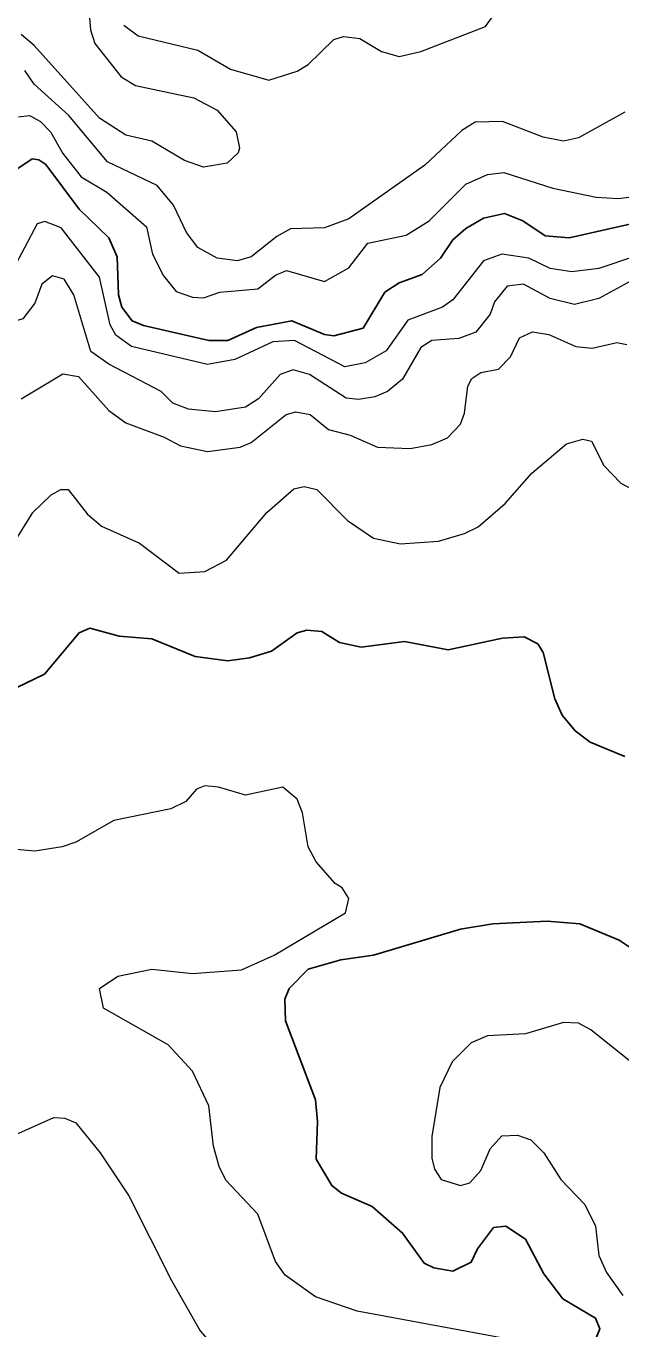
# Model space of a CAD drawing. Extents: x 265 to 291.4, y 7731.5 to 7759.6.
# Drawn here: x 270.921 to 271.618, y 7733.87 to 7735.395 of the extents above; entities that cross this region are included whole.
import ezdxf

# ---------------------------------------------------------------- set-up
doc = ezdxf.new("R2010")
doc.units = 0
doc.header["$LTSCALE"] = 0.032
doc.layers.add('1', color=7, linetype='Continuous', lineweight=25)
doc.layers.add('2', color=7, linetype='Continuous', lineweight=13)

msp = doc.modelspace()

# ---------------------------------------------------------------- linework, layer by layer
at = {"layer": '1'}
for points in [[(271.2707, 7735.0339), (271.2325, 7735.0498), (271.1912, 7735.0418), (271.1577, 7735.0267), (271.1355, 7735.0267), (271.0591, 7735.0442), (271.0456, 7735.0498), (271.0336, 7735.0657), (271.0296, 7735.08), (271.0281, 7735.1246), (271.0185, 7735.1468), (270.9835, 7735.1802), (270.9445, 7735.2327), (270.9366, 7735.2383), (270.9286, 7735.2391), (270.9071, 7735.2248)], [(271.6319, 7735.1635), (271.5571, 7735.1468), (271.5292, 7735.1492), (271.503, 7735.1667), (271.4815, 7735.1754), (271.4568, 7735.1699), (271.4362, 7735.1579), (271.421, 7735.1444), (271.4067, 7735.1229)], [(271.4067, 7735.1229), (271.3852, 7735.1039), (271.3582, 7735.0943), (271.3415, 7735.0832), (271.316, 7735.041), (271.2818, 7735.0323), (271.2707, 7735.0339)], [(270.8666, 7734.5995), (270.943, 7734.6361), (270.9835, 7734.6846), (270.9963, 7734.6902), (271.0305, 7734.6807), (271.0686, 7734.6775), (271.1196, 7734.6568), (271.1577, 7734.652), (271.1832, 7734.6552), (271.2087, 7734.6632), (271.2389, 7734.6846)], [(271.2389, 7734.6846), (271.25, 7734.6878), (271.2675, 7734.6862), (271.2882, 7734.6735), (271.3137, 7734.6679), (271.3646, 7734.6743), (271.4155, 7734.6647)], [(271.4155, 7734.6647), (271.4791, 7734.6783), (271.5046, 7734.6799), (271.5205, 7734.6719), (271.5268, 7734.6616), (271.5403, 7734.6075), (271.5491, 7734.5884), (271.5642, 7734.5701), (271.5817, 7734.5566), (271.6223, 7734.5398)], [(271.6366, 7734.3108), (271.6159, 7734.3251), (271.5698, 7734.3442), (271.5316, 7734.3473), (271.468, 7734.3442), (271.4298, 7734.3378), (271.328, 7734.3076), (271.2898, 7734.302), (271.2516, 7734.2909), (271.2293, 7734.2686), (271.2245, 7734.2559), (271.2253, 7734.2304), (271.2603, 7734.1382), (271.2627, 7734.1127), (271.2611, 7734.0689), (271.2794, 7734.0379), (271.2906, 7734.0291), (271.3264, 7734.0132), (271.3622, 7733.9822), (271.3876, 7733.9472), (271.3988, 7733.9416), (271.421, 7733.9377), (271.4425, 7733.948), (271.4497, 7733.9639), (271.4688, 7733.9886), (271.4831, 7733.9902), (271.5062, 7733.975), (271.5276, 7733.9345), (271.5499, 7733.9051), (271.5881, 7733.8828), (271.5929, 7733.8701), (271.5738, 7733.8231)]]:
    msp.add_lwpolyline(points, dxfattribs=at)
at = {"layer": '2'}
for points in [[(270.8817, 7735.5987), (270.931, 7735.5597), (270.9612, 7735.5287), (270.9716, 7735.5119), (270.9851, 7735.4793), (270.9923, 7735.4475), (270.997, 7735.3902), (271.0018, 7735.3743), (271.0328, 7735.3353), (271.0496, 7735.325), (271.118, 7735.3107), (271.145, 7735.2964), (271.1673, 7735.2709), (271.1713, 7735.2518), (271.1697, 7735.2463), (271.1569, 7735.2343), (271.1291, 7735.2295), (271.1068, 7735.2375), (271.0686, 7735.2598), (271.0384, 7735.2669), (271.0074, 7735.2868), (270.931, 7735.3719), (270.9159, 7735.3847)], [(271.036, 7735.3958), (271.0527, 7735.3831), (271.1227, 7735.3664), (271.1609, 7735.3441), (271.2055, 7735.3314), (271.2389, 7735.3417), (271.2516, 7735.3497), (271.2818, 7735.3791), (271.293, 7735.3823), (271.3121, 7735.3799), (271.3375, 7735.3648), (271.3582, 7735.3592), (271.3837, 7735.3648), (271.4592, 7735.3942), (271.4712, 7735.4109)], [(271.6223, 7735.294), (271.5682, 7735.2637), (271.5507, 7735.2598), (271.5268, 7735.2645), (271.4791, 7735.2829), (271.4473, 7735.2821), (271.4314, 7735.2725), (271.3884, 7735.2319), (271.2993, 7735.1691), (271.2707, 7735.1587), (271.2309, 7735.1572), (271.215, 7735.1484), (271.1848, 7735.1245), (271.1689, 7735.1198), (271.145, 7735.123), (271.1227, 7735.1357), (271.1092, 7735.1532), (271.0941, 7735.185), (271.075, 7735.2081), (271.0169, 7735.2359), (270.9716, 7735.29), (270.931, 7735.3266), (270.9199, 7735.3425)], [(270.9127, 7735.2884), (270.9255, 7735.29), (270.9382, 7735.2828), (270.9501, 7735.2709), (270.9644, 7735.2455), (270.9859, 7735.2184), (271.0161, 7735.2001), (271.0623, 7735.1596), (271.0694, 7735.1277), (271.0822, 7735.1023), (271.0973, 7735.084), (271.1164, 7735.0776), (271.1291, 7735.0768), (271.1482, 7735.0832), (271.1927, 7735.0872), (271.2134, 7735.1031), (271.2262, 7735.1086), (271.2707, 7735.0959), (271.2993, 7735.1118), (271.3216, 7735.1405), (271.3662, 7735.15), (271.3932, 7735.1667), (271.4362, 7735.2097), (271.4616, 7735.2208), (271.4807, 7735.2232), (271.538, 7735.2049), (271.5889, 7735.1945), (271.6144, 7735.1929), (271.6923, 7735.2025)], [(270.9625, 7735.1587), (270.9436, 7735.166), (270.9343, 7735.1634), (270.9056, 7735.1086), (270.8881, 7735.084), (270.8467, 7735.0561), (270.8356, 7735.0442)], [(271.635, 7735.1253), (271.5921, 7735.111), (271.5603, 7735.107), (271.5348, 7735.111), (271.5101, 7735.123), (271.4783, 7735.1277), (271.4568, 7735.1198), (271.421, 7735.0744), (271.4091, 7735.0657), (271.3685, 7735.0506), (271.3431, 7735.0148), (271.3184, 7735.0004), (271.2946, 7734.9957), (271.2357, 7735.0267), (271.2102, 7735.0251), (271.1657, 7735.0044), (271.1339, 7734.9988), (271.0448, 7735.0195), (271.0265, 7735.0331), (271.0201, 7735.045), (271.0074, 7735.1007), (270.9625, 7735.1587)], [(270.966, 7735.0983), (270.9525, 7735.1023), (270.9398, 7735.0927), (270.9318, 7735.0705), (270.9175, 7735.0522), (270.8746, 7735.0386), (270.8626, 7735.0315)], [(271.635, 7735.0991), (271.5921, 7735.076), (271.5634, 7735.0689), (271.5348, 7735.076), (271.5038, 7735.0927), (271.4847, 7735.0903), (271.4696, 7735.0721), (271.4648, 7735.0577), (271.4481, 7735.0363), (271.4282, 7735.0291), (271.3964, 7735.0267), (271.3837, 7735.0187), (271.3622, 7734.9814), (271.3447, 7734.967), (271.3296, 7734.9607), (271.3105, 7734.9575), (271.2962, 7734.9591), (271.2532, 7734.9869), (271.2341, 7734.9925), (271.219, 7734.9869), (271.1935, 7734.9583), (271.1784, 7734.9487), (271.1434, 7734.9432), (271.1116, 7734.9464), (271.0933, 7734.9535), (271.0798, 7734.967), (271.0185, 7734.9989), (270.9971, 7735.014), (270.9772, 7735.08), (270.966, 7735.0983)], [(270.9159, 7734.9583), (270.9644, 7734.9877), (270.9827, 7734.9845), (271.0185, 7734.9448), (271.0384, 7734.9304), (271.083, 7734.9137), (271.1021, 7734.9034), (271.1339, 7734.897), (271.1721, 7734.9018), (271.1848, 7734.9074), (271.2261, 7734.94), (271.2373, 7734.9432), (271.254, 7734.94), (271.2755, 7734.9225), (271.3009, 7734.9161), (271.3328, 7734.9018), (271.3709, 7734.9002), (271.3964, 7734.905), (271.4147, 7734.9129), (271.4298, 7734.9289), (271.4346, 7734.9416), (271.4385, 7734.9734), (271.4433, 7734.9821), (271.4537, 7734.9893), (271.4743, 7734.9933), (271.4887, 7735.0076), (271.499, 7735.0299), (271.5141, 7735.037), (271.5332, 7735.0339), (271.565, 7735.0195), (271.5841, 7735.0179), (271.6128, 7735.0243), (271.6247, 7735.0219)], [(271.4346, 7734.8008), (271.4505, 7734.8087), (271.4823, 7734.8358), (271.5133, 7734.8716), (271.5539, 7734.9058), (271.573, 7734.9113), (271.5833, 7734.909)], [(271.5833, 7734.909), (271.5976, 7734.8803), (271.6175, 7734.8596), (271.713, 7734.8095)], [(270.8634, 7734.7196), (270.9294, 7734.8255), (270.9509, 7734.8461), (270.9621, 7734.8525), (270.9708, 7734.8525), (270.9931, 7734.8239), (271.0098, 7734.8095), (271.0543, 7734.7896), (271.1005, 7734.7546), (271.1307, 7734.7562), (271.1562, 7734.7698), (271.2031, 7734.8255), (271.2349, 7734.8533), (271.2468, 7734.8557), (271.2619, 7734.8525), (271.2977, 7734.8159), (271.328, 7734.7952), (271.3598, 7734.7888), (271.4043, 7734.792), (271.4346, 7734.8008)], [(271.1736, 7734.2901), (271.2118, 7734.3076), (271.2954, 7734.3569), (271.2993, 7734.3736), (271.2914, 7734.3863), (271.2834, 7734.3911), (271.2611, 7734.4166), (271.2516, 7734.4341), (271.2452, 7734.4738), (271.2389, 7734.4898), (271.2222, 7734.5041), (271.1784, 7734.4945), (271.1466, 7734.5041), (271.1307, 7734.5057), (271.1211, 7734.5017), (271.1084, 7734.4874), (271.0909, 7734.4786), (271.0241, 7734.4651), (270.9796, 7734.4396), (270.9636, 7734.4341), (270.9318, 7734.4293), (270.8841, 7734.4333)], [(271.0877, 7734.2026), (271.0122, 7734.2455), (271.0074, 7734.2686), (271.0289, 7734.2829), (271.0686, 7734.2909), (271.1164, 7734.2861), (271.1736, 7734.2901)], [(271.6533, 7734.1636), (271.5825, 7734.2201), (271.5682, 7734.228), (271.5507, 7734.2288), (271.5062, 7734.2153), (271.4616, 7734.2129), (271.4425, 7734.205), (271.4203, 7734.1827), (271.4059, 7734.1525), (271.3964, 7734.0952), (271.3964, 7734.0697), (271.3996, 7734.057), (271.4075, 7734.0451), (271.4298, 7734.0379), (271.4409, 7734.0411), (271.4537, 7734.0554), (271.4648, 7734.0809), (271.4783, 7734.096), (271.4966, 7734.0968), (271.5125, 7734.0912), (271.5276, 7734.0761), (271.5475, 7734.0451), (271.5754, 7734.0156), (271.5881, 7733.9902), (271.5921, 7733.956), (271.6008, 7733.9361), (271.6199, 7733.9091)], [(271.503, 7733.855), (271.3089, 7733.8907), (271.2603, 7733.9075), (271.2246, 7733.9329), (271.2134, 7733.9488), (271.1927, 7734.0045), (271.1553, 7734.0443), (271.1474, 7734.0602), (271.141, 7734.0841), (271.1355, 7734.131), (271.1164, 7734.1716), (271.0877, 7734.2026)], [(270.9096, 7734.0976), (270.9541, 7734.1175), (270.9668, 7734.1167), (270.9796, 7734.1111), (271.0082, 7734.0761), (271.0416, 7734.026), (271.0917, 7733.9266), (271.1251, 7733.8677), (271.1681, 7733.8184), (271.2007, 7733.7945), (271.2134, 7733.7897), (271.2707, 7733.7818), (271.3821, 7733.7842), (271.4059, 7733.7794), (271.429, 7733.7651), (271.4298, 7733.7515), (271.4226, 7733.7317), (271.4115, 7733.6768), (271.4163, 7733.645), (271.4489, 7733.5813)]]:
    msp.add_lwpolyline(points, dxfattribs=at)

doc.saveas('drawing.dxf')
